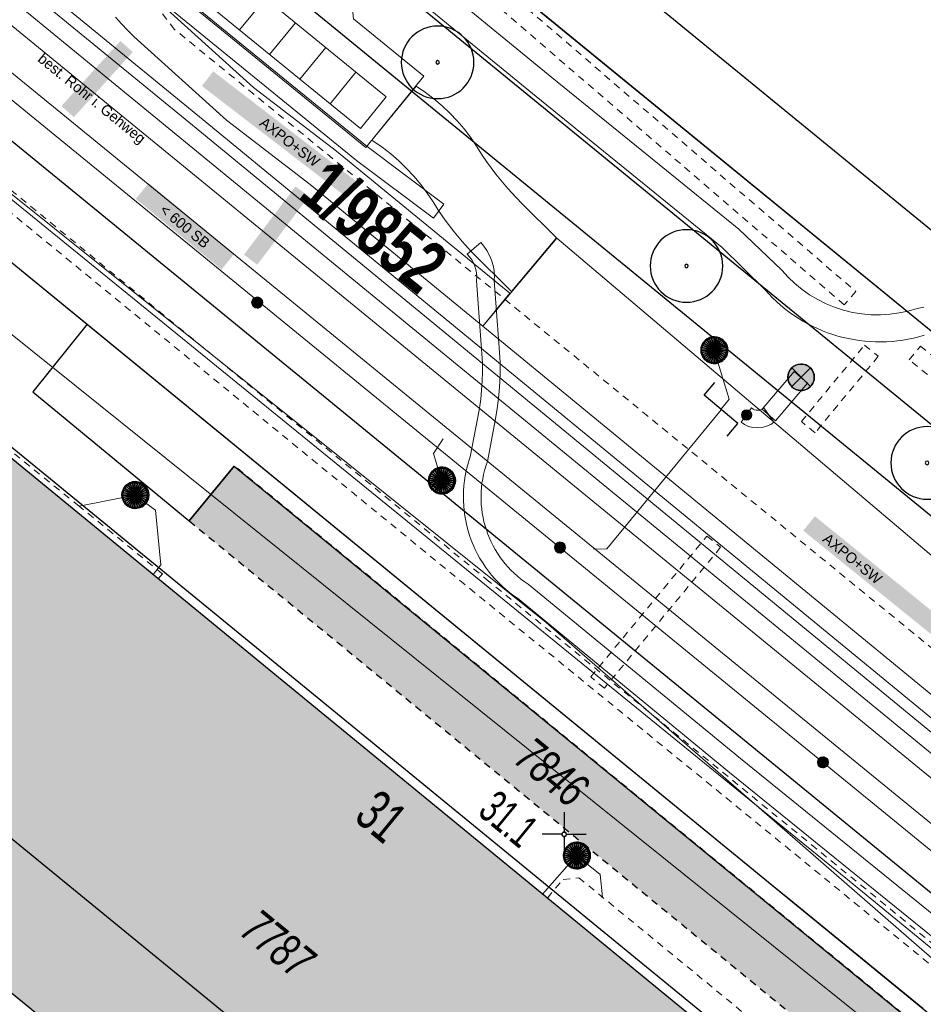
# Model space of a CAD drawing. Header units: metres. Extents: x 2695560 to 2696939, y 1260491 to 1262050.
# Tile 431 of 656: x 2696011 to 2696036, y 1260945 to 1260973. Entities that reach past the tile are written whole.
import ezdxf

# ---------------------------------------------------------------- set-up
doc = ezdxf.new("R2010")
doc.units = ezdxf.units.M
doc.linetypes.add('AUSGEZOGEN', pattern=[0])
doc.linetypes.add('VERDECKT2_S2', pattern=[0.36, 0.2, -0.16])
for name, color, linetype in [('XR$1$AV_Flächen (EO)', 7, 'AUSGEZOGEN'), ('XR$1$AV_Gebäudeflächen (BB)', 7, 'AUSGEZOGEN'), ('XR$1$AV_Gebäudeflächen (EO)', 7, 'AUSGEZOGEN'), ('XR$1$AV_Grundstück-Nr.', 7, 'AUSGEZOGEN'), ('XR$1$AV_Haus-Nr.', 7, 'AUSGEZOGEN'), ('XR$1$AV_Koordinatennetzpunkte', 7, 'AUSGEZOGEN'), ('XR$1$AV_Linien (BB)', 7, 'AUSGEZOGEN'), ('XR$1$AV_Linien (EO)', 7, 'AUSGEZOGEN'), ('XR$1$AV_Versicherung-Nr.', 7, 'AUSGEZOGEN'), ('XR$1$AW_LK_Schachtdeckel', 24, 'AUSGEZOGEN'), ('XR$1$AW_LK_Zwischenpunkt', 24, 'AUSGEZOGEN'), ('XR$1$EW_LK_Knoten', 1, 'AUSGEZOGEN'), ('XR$1$GR_Baum', 94, 'AUSGEZOGEN'), ('XR$1$Liegenschaftsgrenzen', 7, 'AUSGEZOGEN'), ('XR$1$PFAW', 255, 'AUSGEZOGEN'), ('XR$1$PFEW', 255, 'AUSGEZOGEN'), ('XR$1$RAEW', 8, 'AUSGEZOGEN'), ('XR$1$RP_Abstandslinie', 7, 'AUSGEZOGEN')]:
    doc.layers.add(name, color=color, linetype=linetype)
for name, color, linetype, lineweight in [('XR$2$ABW-Linie-R-genau', 4, 'AUSGEZOGEN', 18), ('XR$2$ABW-Linie-R-ungenau', 4, 'VERDECKT2_S2', 18), ('XR$2$ABW-LinieFlaeche-R-genau', 4, 'AUSGEZOGEN', 18), ('XR$2$ABW-Punkt', 6, 'AUSGEZOGEN', 18), ('XR$2$ELE-Flaeche-oberirdisch', 1, 'AUSGEZOGEN', 18), ('XR$2$ELE-Linie-ungenau', 1, 'VERDECKT2_S2', 18), ('XR$2$ELE-LinieAnker_Strebe', 1, 'AUSGEZOGEN', 18), ('XR$2$ELE-LinieFlaeche-genau', 1, 'AUSGEZOGEN', 18), ('XR$2$ELE-LinieFlaeche-ungenau', 1, 'VERDECKT2_S2', 18), ('XR$2$GAS-Linie-genau', 12, 'AUSGEZOGEN', 18), ('XR$2$GAS-LinieFlaeche-genau', 12, 'AUSGEZOGEN', 18), ('XR$2$KOM-Linie-U-genau', 91, 'AUSGEZOGEN', 18), ('XR$2$WAS-Linie-genau', 5, 'AUSGEZOGEN', 18), ('XR$2$WEI-Text', 59, 'AUSGEZOGEN', 18)]:
    doc.layers.add(name, color=color, linetype=linetype, lineweight=lineweight)
doc.styles.add('ARIAL', font='arial.ttf')
doc.styles.add('TXT', font='txt')

# ---------------------------------------------------------------- blocks, each defined once
blk = doc.blocks.new('COMPLEXOBJECT_671')
at = {"layer": 'XR$1$AV_Linien (BB)', "color": 7, "linetype": 'AUSGEZOGEN', "transparency": 33554687}
blk.add_line((5993.254, 10982.829), (6042.085, 10942.853), dxfattribs=at)
blk = doc.blocks.new('COMPLEXOBJECT_1430')
at = {"layer": 'XR$1$Liegenschaftsgrenzen', "color": 7, "linetype": 'AUSGEZOGEN', "transparency": 33554687}
blk.add_line((6053.36, 10949.53), (5997.028, 10995.623), dxfattribs=at)
blk = doc.blocks.new('BAV2041')
at = {"color": 7, "transparency": 33554687}
for p, q in [((0, 0.5), (0, 0.05)), ((-0.05, 0), (-0.5, 0)), ((0.05, 0), (0.5, 0)), ((0, -0.05), (0, -0.5))]:
    blk.add_line(p, q, dxfattribs=at)
blk.add_circle((0, 0), 0.05, dxfattribs=at)
for start, end in [(90, 270), (270, 90)]:
    blk.add_arc((0, 0), 0.05, start, end, dxfattribs=at)
blk = doc.blocks.new('WBGR1')
at = {"color": 94, "transparency": 33554687}
for radius, start, end in [(1, 90, 270), (1, 270, 90), (0.05, 90, 270), (0.05, 270, 90)]:
    blk.add_arc((0, 0), radius, start, end, dxfattribs=at)
blk = doc.blocks.new('BAW2082')
at = {"layer": 'XR$1$PFAW', "transparency": 33554687}
blk.add_hatch(color=7, dxfattribs=at).paths.add_polyline_path([(0.509, -0.003), (0.499, 0.098), (0.469, 0.194), (0.42, 0.283), (0.354, 0.359), (0.274, 0.421), (0.183, 0.466), (0.085, 0.491), (-0.016, 0.496), (-0.116, 0.481), (-0.211, 0.446), (-0.297, 0.392), (-0.37, 0.323), (-0.428, 0.24), (-0.468, 0.147), (-0.488, 0.047), (-0.488, -0.054), (-0.468, -0.153), (-0.428, -0.246), (-0.37, -0.329), (-0.297, -0.398), (-0.211, -0.452), (-0.116, -0.487), (-0.016, -0.502), (0.085, -0.497), (0.183, -0.472), (0.274, -0.427), (0.354, -0.366), (0.42, -0.289), (0.469, -0.2), (0.499, -0.104)])
at = {"transparency": 33554687}
for start, end in [(91.19481, 268.80519), (268.80519, 91.19481)]:
    blk.add_arc((0.01, 0), 0.5, start, end, dxfattribs=at)
at = {"layer": 'XR$1$PFAW', "transparency": 33554687}
blk.add_circle((0.009, -0.003), 0.5, dxfattribs=at)
blk = doc.blocks.new('BAW2093')
at = {"transparency": 33554687}
blk.add_lwpolyline([(-0.375, -0.5), (0, -0.5), (0, 0.5), (0.375, 0.5)], dxfattribs=at)
blk = doc.blocks.new('BAW2088')
at = {"layer": 'XR$1$PFAW', "transparency": 33554687}
blk.add_hatch(color=253, dxfattribs=at).paths.add_polyline_path([(0.51, 0), (0.5, 0.101), (0.47, 0.197), (0.421, 0.286), (0.355, 0.362), (0.275, 0.424), (0.184, 0.469), (0.086, 0.494), (-0.015, 0.499), (-0.115, 0.484), (-0.21, 0.449), (-0.296, 0.395), (-0.369, 0.326), (-0.427, 0.243), (-0.467, 0.15), (-0.487, 0.051), (-0.487, -0.051), (-0.467, -0.15), (-0.427, -0.243), (-0.369, -0.326), (-0.296, -0.395), (-0.21, -0.449), (-0.115, -0.484), (-0.015, -0.499), (0.086, -0.494), (0.184, -0.469), (0.275, -0.424), (0.355, -0.362), (0.421, -0.286), (0.47, -0.197), (0.5, -0.101)])
at = {"transparency": 33554687}
for start, end in [(91.1948, 268.8052), (268.8052, 91.1948)]:
    blk.add_arc((0.01, 0), 0.5, start, end, dxfattribs=at)
at = {"layer": 'XR$1$PFAW', "transparency": 33554687}
blk.add_circle((0.01, 0), 0.5, dxfattribs=at)
blk = doc.blocks.new('BEWLP2549_S')
at = {"layer": 'XR$1$PFEW', "transparency": 33554687}
blk.add_hatch(color=7, dxfattribs=at).paths.add_polyline_path([(0.5, 0), (0.49, 0.101), (0.459, 0.197), (0.41, 0.286), (0.344, 0.362), (0.264, 0.424), (0.174, 0.469), (0.076, 0.494), (-0.025, 0.499), (-0.125, 0.484), (-0.22, 0.449), (-0.306, 0.395), (-0.379, 0.326), (-0.437, 0.243), (-0.477, 0.15), (-0.497, 0.051), (-0.497, -0.051), (-0.477, -0.15), (-0.437, -0.243), (-0.379, -0.326), (-0.306, -0.395), (-0.22, -0.449), (-0.125, -0.484), (-0.025, -0.499), (0.076, -0.494), (0.174, -0.469), (0.264, -0.424), (0.344, -0.362), (0.41, -0.286), (0.459, -0.197), (0.49, -0.101)])
at = {"color": 1, "transparency": 33554687}
for p, q in [((0.354, -0.354), (-0.354, 0.354)), ((-0.354, -0.354), (0.354, 0.354))]:
    blk.add_line(p, q, dxfattribs=at)
for start, end in [(91.3809, 268.6191), (268.6191, 91.3809)]:
    blk.add_arc((0, 0), 0.5, start, end, dxfattribs=at)
at = {"layer": 'XR$1$PFEW', "transparency": 33554687}
blk.add_circle((0, 0), 0.5, dxfattribs=at)
blk = doc.blocks.new('BEW957')
at = {"layer": 'XR$1$RAEW', "transparency": 33554687}
blk.add_hatch(color=1, dxfattribs=at).paths.add_polyline_path([(-0.5, 0), (-0.5, -0.05), (-0.49, -0.1), (-0.48, -0.15), (-0.46, -0.2), (-0.44, -0.24), (-0.41, -0.29), (-0.38, -0.33), (-0.34, -0.36), (-0.31, -0.4), (-0.26, -0.42), (-0.22, -0.45), (-0.17, -0.47), (-0.13, -0.48), (-0.08, -0.49), (-0.03, -0.5), (0.03, -0.5), (0.08, -0.49), (0.13, -0.48), (0.17, -0.47), (0.22, -0.45), (0.26, -0.42), (0.31, -0.4), (0.34, -0.36), (0.38, -0.33), (0.41, -0.29), (0.44, -0.24), (0.46, -0.2), (0.48, -0.15), (0.49, -0.1), (0.5, -0.05), (0.5, 0), (0.5, 0.05), (0.49, 0.1), (0.48, 0.15), (0.46, 0.2), (0.44, 0.24), (0.41, 0.29), (0.38, 0.33), (0.34, 0.36), (0.31, 0.4), (0.26, 0.42), (0.22, 0.45), (0.17, 0.47), (0.13, 0.48), (0.08, 0.49), (0.03, 0.5), (-0.03, 0.5), (-0.08, 0.49), (-0.13, 0.48), (-0.17, 0.47), (-0.22, 0.45), (-0.26, 0.42), (-0.31, 0.4), (-0.34, 0.36), (-0.38, 0.33), (-0.41, 0.29), (-0.44, 0.24), (-0.46, 0.2), (-0.48, 0.15), (-0.49, 0.1), (-0.5, 0.05)])
at = {"color": 1, "transparency": 33554687}
for start, end in [(90, 180), (180, 270), (0, 90), (270, 0)]:
    blk.add_arc((0, 0), 0.5, start, end, dxfattribs=at)
at = {"layer": 'XR$1$RAEW', "color": 1, "transparency": 33554687}
blk.add_circle((0, 0), 0.5, dxfattribs=at)
blk = doc.blocks.new('ABW-SCHLAMMSAMMLER_RUND')
at = {"layer": 'XR$2$ABW-Punkt', "linetype": 'AUSGEZOGEN', "lineweight": 13, "transparency": 33554687}
for p, q in [((-70, 75, 2500), (70, 75, 2500)), ((-70, -75, 2500), (70, -75, 2500))]:
    blk.add_line(p, q, dxfattribs=at)
blk.add_polyline3d([(90, 0, 2500), (0, 0, 2500), (-90, 0, 2500)], dxfattribs=at)
at = {"layer": 'XR$2$ABW-Punkt', "linetype": 'AUSGEZOGEN', "lineweight": 25, "transparency": 33554687}
for points in [[(-147, 29, 2500), (0, 0, 2500), (-150, 0, 2500)], [(-147, 29), (0, 0), (-150, 0)], [(-147, 29, 2500), (-147, 29), (-150, 0), (-150, 0, 2500)], [(-150, 0, 2500), (0, 0, 2500), (-147, -29, 2500)], [(-150, 0), (0, 0), (-147, -29)], [(-139, 57, 2500), (0, 0, 2500), (-147, 29, 2500)], [(-139, 57), (0, 0), (-147, 29)], [(-139, 57, 2500), (-139, 57), (-147, 29), (-147, 29, 2500)], [(-147, -29, 2500), (0, 0, 2500), (-139, -57, 2500)], [(-147, -29), (0, 0), (-139, -57)], [(-125, 83, 2500), (0, 0, 2500), (-139, 57, 2500)], [(-125, 83), (0, 0), (-139, 57)], [(-125, 83, 2500), (-125, 83), (-139, 57), (-139, 57, 2500)], [(-139, -57, 2500), (0, 0, 2500), (-125, -83, 2500)], [(-139, -57), (0, 0), (-125, -83)], [(-106, 106, 2500), (0, 0, 2500), (-125, 83, 2500)], [(-106, 106), (0, 0), (-125, 83)], [(-106, 106, 2500), (-106, 106), (-125, 83), (-125, 83, 2500)], [(-125, -83, 2500), (0, 0, 2500), (-106, -106, 2500)], [(-125, -83), (0, 0), (-106, -106)], [(-83, 125, 2500), (0, 0, 2500), (-106, 106, 2500)], [(-83, 125), (0, 0), (-106, 106)], [(-83, 125, 2500), (-83, 125), (-106, 106), (-106, 106, 2500)], [(-106, -106, 2500), (0, 0, 2500), (-83, -125, 2500)], [(-106, -106), (0, 0), (-83, -125)], [(-57, 139, 2500), (0, 0, 2500), (-83, 125, 2500)], [(-57, 139), (0, 0), (-83, 125)], [(-57, 139, 2500), (-57, 139), (-83, 125), (-83, 125, 2500)], [(-83, -125, 2500), (0, 0, 2500), (-57, -139, 2500)], [(-83, -125), (0, 0), (-57, -139)], [(-29, 147, 2500), (0, 0, 2500), (-57, 139, 2500)], [(-29, 147), (0, 0), (-57, 139)], [(-29, 147, 2500), (-29, 147), (-57, 139), (-57, 139, 2500)], [(-57, -139, 2500), (0, 0, 2500), (-29, -147, 2500)], [(-57, -139), (0, 0), (-29, -147)], [(0, 150, 2500), (0, 0, 2500), (-29, 147, 2500)], [(0, 150), (0, 0), (-29, 147)], [(0, 150, 2500), (0, 150), (-29, 147), (-29, 147, 2500)], [(-29, -147, 2500), (0, 0, 2500), (0, -150, 2500)], [(-29, -147), (0, 0), (0, -150)], [(29, 147, 2500), (0, 0, 2500), (0, 150, 2500)], [(29, 147), (0, 0), (0, 150)], [(29, 147, 2500), (29, 147), (0, 150), (0, 150, 2500)], [(57, 139, 2500), (0, 0, 2500), (29, 147, 2500)], [(57, 139), (0, 0), (29, 147)], [(83, 125, 2500), (0, 0, 2500), (57, 139, 2500)], [(83, 125), (0, 0), (57, 139)], [(106, 106, 2500), (0, 0, 2500), (83, 125, 2500)], [(106, 106), (0, 0), (83, 125)], [(125, 83, 2500), (0, 0, 2500), (106, 106, 2500)], [(125, 83), (0, 0), (106, 106)], [(139, 57, 2500), (0, 0, 2500), (125, 83, 2500)], [(139, 57), (0, 0), (125, 83)], [(147, 29, 2500), (0, 0, 2500), (139, 57, 2500)], [(147, 29), (0, 0), (139, 57)], [(150, 0, 2500), (0, 0, 2500), (147, 29, 2500)], [(150, 0), (0, 0), (147, 29)], [(0, -150, 2500), (0, 0, 2500), (29, -147, 2500)], [(29, -147, 2500), (0, 0, 2500), (57, -139, 2500)], [(57, -139, 2500), (0, 0, 2500), (83, -125, 2500)], [(83, -125, 2500), (0, 0, 2500), (106, -106, 2500)], [(106, -106, 2500), (0, 0, 2500), (125, -83, 2500)], [(125, -83, 2500), (0, 0, 2500), (139, -57, 2500)], [(139, -57, 2500), (0, 0, 2500), (147, -29, 2500)], [(147, -29, 2500), (0, 0, 2500), (150, 0, 2500)], [(0, -150), (0, 0), (29, -147)], [(29, -147), (0, 0), (57, -139)], [(57, -139), (0, 0), (83, -125)], [(83, -125), (0, 0), (106, -106)], [(106, -106), (0, 0), (125, -83)], [(125, -83), (0, 0), (139, -57)], [(139, -57), (0, 0), (147, -29)], [(147, -29), (0, 0), (150, 0)], [(57, 139, 2500), (57, 139), (29, 147), (29, 147, 2500)], [(83, 125, 2500), (83, 125), (57, 139), (57, 139, 2500)], [(106, 106, 2500), (106, 106), (83, 125), (83, 125, 2500)], [(125, 83, 2500), (125, 83), (106, 106), (106, 106, 2500)], [(139, 57, 2500), (139, 57), (125, 83), (125, 83, 2500)], [(147, 29, 2500), (147, 29), (139, 57), (139, 57, 2500)], [(150, 0, 2500), (150, 0), (147, 29), (147, 29, 2500)], [(-150, 0, 2500), (-150, 0), (-147, -29), (-147, -29, 2500)], [(-147, -29, 2500), (-147, -29), (-139, -57), (-139, -57, 2500)], [(-139, -57, 2500), (-139, -57), (-125, -83), (-125, -83, 2500)], [(-125, -83, 2500), (-125, -83), (-106, -106), (-106, -106, 2500)], [(-106, -106, 2500), (-106, -106), (-83, -125), (-83, -125, 2500)], [(-83, -125, 2500), (-83, -125), (-57, -139), (-57, -139, 2500)], [(-57, -139, 2500), (-57, -139), (-29, -147), (-29, -147, 2500)], [(-29, -147, 2500), (-29, -147), (0, -150), (0, -150, 2500)], [(0, -150, 2500), (0, -150), (29, -147), (29, -147, 2500)], [(29, -147, 2500), (29, -147), (57, -139), (57, -139, 2500)], [(57, -139, 2500), (57, -139), (83, -125), (83, -125, 2500)], [(83, -125, 2500), (83, -125), (106, -106), (106, -106, 2500)], [(106, -106, 2500), (106, -106), (125, -83), (125, -83, 2500)], [(125, -83, 2500), (125, -83), (139, -57), (139, -57, 2500)], [(139, -57, 2500), (139, -57), (147, -29), (147, -29, 2500)], [(147, -29, 2500), (147, -29), (150, 0), (150, 0, 2500)]]:
    blk.add_3dface(points, dxfattribs=at)
blk = doc.blocks.new('ABW-DECKEL')
at = {"layer": 'XR$2$ABW-Punkt', "linetype": 'AUSGEZOGEN', "lineweight": 25, "transparency": 33554687}
for points in [[(-194, 291, 2500), (0, 0, 2500), (-247, 247, 2500)], [(-194, 291), (0, 0), (-247, 247)], [(-194, 291, 2500), (-194, 291), (-247, 247), (-247, 247, 2500)], [(-134, 323, 2500), (0, 0, 2500), (-194, 291, 2500)], [(-134, 323), (0, 0), (-194, 291)], [(-134, 323, 2500), (-134, 323), (-194, 291), (-194, 291, 2500)], [(-68, 343, 2500), (0, 0, 2500), (-134, 323, 2500)], [(-68, 343), (0, 0), (-134, 323)], [(-68, 343, 2500), (-68, 343), (-134, 323), (-134, 323, 2500)], [(0, 350, 2500), (0, 0, 2500), (-68, 343, 2500)], [(0, 350), (0, 0), (-68, 343)], [(0, 350, 2500), (0, 350), (-68, 343), (-68, 343, 2500)], [(68, 343, 2500), (0, 0, 2500), (0, 350, 2500)], [(68, 343), (0, 0), (0, 350)], [(68, 343, 2500), (68, 343), (0, 350), (0, 350, 2500)], [(134, 323, 2500), (0, 0, 2500), (68, 343, 2500)], [(134, 323), (0, 0), (68, 343)], [(194, 291, 2500), (0, 0, 2500), (134, 323, 2500)], [(194, 291), (0, 0), (134, 323)], [(247, 247, 2500), (0, 0, 2500), (194, 291, 2500)], [(247, 247), (0, 0), (194, 291)], [(134, 323, 2500), (134, 323), (68, 343), (68, 343, 2500)], [(194, 291, 2500), (194, 291), (134, 323), (134, 323, 2500)], [(247, 247, 2500), (247, 247), (194, 291), (194, 291, 2500)], [(-343, 68, 2500), (0, 0, 2500), (-350, 0, 2500)], [(-343, 68), (0, 0), (-350, 0)], [(-343, 68, 2500), (-343, 68), (-350, 0), (-350, 0, 2500)], [(-350, 0, 2500), (0, 0, 2500), (-343, -68, 2500)], [(-350, 0), (0, 0), (-343, -68)], [(-323, 134, 2500), (0, 0, 2500), (-343, 68, 2500)], [(-323, 134), (0, 0), (-343, 68)], [(-323, 134, 2500), (-323, 134), (-343, 68), (-343, 68, 2500)], [(-343, -68, 2500), (0, 0, 2500), (-323, -134, 2500)], [(-343, -68), (0, 0), (-323, -134)], [(-291, 194, 2500), (0, 0, 2500), (-323, 134, 2500)], [(-291, 194), (0, 0), (-323, 134)], [(-291, 194, 2500), (-291, 194), (-323, 134), (-323, 134, 2500)], [(-323, -134, 2500), (0, 0, 2500), (-291, -194, 2500)], [(-323, -134), (0, 0), (-291, -194)], [(-247, 247, 2500), (0, 0, 2500), (-291, 194, 2500)], [(-247, 247), (0, 0), (-291, 194)], [(-247, 247, 2500), (-247, 247), (-291, 194), (-291, 194, 2500)], [(-291, -194, 2500), (0, 0, 2500), (-247, -247, 2500)], [(-291, -194), (0, 0), (-247, -247)], [(-247, -247, 2500), (0, 0, 2500), (-194, -291, 2500)], [(-247, -247), (0, 0), (-194, -291)], [(-194, -291, 2500), (0, 0, 2500), (-134, -323, 2500)], [(-194, -291), (0, 0), (-134, -323)], [(-134, -323, 2500), (0, 0, 2500), (-68, -343, 2500)], [(-134, -323), (0, 0), (-68, -343)], [(-68, -343, 2500), (0, 0, 2500), (0, -350, 2500)], [(-68, -343), (0, 0), (0, -350)], [(291, 194, 2500), (0, 0, 2500), (247, 247, 2500)], [(291, 194), (0, 0), (247, 247)], [(323, 134, 2500), (0, 0, 2500), (291, 194, 2500)], [(323, 134), (0, 0), (291, 194)], [(343, 68, 2500), (0, 0, 2500), (323, 134, 2500)], [(343, 68), (0, 0), (323, 134)], [(350, 0, 2500), (0, 0, 2500), (343, 68, 2500)], [(350, 0), (0, 0), (343, 68)], [(0, -350, 2500), (0, 0, 2500), (68, -343, 2500)], [(68, -343, 2500), (0, 0, 2500), (134, -323, 2500)], [(134, -323, 2500), (0, 0, 2500), (194, -291, 2500)], [(194, -291, 2500), (0, 0, 2500), (247, -247, 2500)], [(247, -247, 2500), (0, 0, 2500), (291, -194, 2500)], [(291, -194, 2500), (0, 0, 2500), (323, -134, 2500)], [(323, -134, 2500), (0, 0, 2500), (343, -68, 2500)], [(343, -68, 2500), (0, 0, 2500), (350, 0, 2500)], [(0, -350), (0, 0), (68, -343)], [(68, -343), (0, 0), (134, -323)], [(134, -323), (0, 0), (194, -291)], [(194, -291), (0, 0), (247, -247)], [(247, -247), (0, 0), (291, -194)], [(291, -194), (0, 0), (323, -134)], [(323, -134), (0, 0), (343, -68)], [(343, -68), (0, 0), (350, 0)], [(291, 194, 2500), (291, 194), (247, 247), (247, 247, 2500)], [(323, 134, 2500), (323, 134), (291, 194), (291, 194, 2500)], [(343, 68, 2500), (343, 68), (323, 134), (323, 134, 2500)], [(350, 0, 2500), (350, 0), (343, 68), (343, 68, 2500)], [(-350, 0, 2500), (-350, 0), (-343, -68), (-343, -68, 2500)], [(-343, -68, 2500), (-343, -68), (-323, -134), (-323, -134, 2500)], [(-323, -134, 2500), (-323, -134), (-291, -194), (-291, -194, 2500)], [(-291, -194, 2500), (-291, -194), (-247, -247), (-247, -247, 2500)], [(-247, -247, 2500), (-247, -247), (-194, -291), (-194, -291, 2500)], [(194, -291, 2500), (194, -291), (247, -247), (247, -247, 2500)], [(247, -247, 2500), (247, -247), (291, -194), (291, -194, 2500)], [(291, -194, 2500), (291, -194), (323, -134), (323, -134, 2500)], [(323, -134, 2500), (323, -134), (343, -68), (343, -68, 2500)], [(343, -68, 2500), (343, -68), (350, 0), (350, 0, 2500)], [(-194, -291, 2500), (-194, -291), (-134, -323), (-134, -323, 2500)], [(-134, -323, 2500), (-134, -323), (-68, -343), (-68, -343, 2500)], [(-68, -343, 2500), (-68, -343), (0, -350), (0, -350, 2500)], [(0, -350, 2500), (0, -350), (68, -343), (68, -343, 2500)], [(68, -343, 2500), (68, -343), (134, -323), (134, -323, 2500)], [(134, -323, 2500), (134, -323), (194, -291), (194, -291, 2500)]]:
    blk.add_3dface(points, dxfattribs=at)

msp = doc.modelspace()

# ---------------------------------------------------------------- hatches: boundary and pattern name
at = {"transparency": 33554687}
for points in [[(2696011.747, 1260970.43), (2696012.097, 1260970.113), (2696013.763, 1260971.957), (2696013.413, 1260972.273)], [(2696016.04, 1260971.413), (2696015.72, 1260970.997), (2696019.812, 1260967.849), (2696020.132, 1260968.265)], [(2696014.216, 1260968.247), (2696013.849, 1260967.803), (2696016.274, 1260965.803), (2696016.641, 1260966.247)], [(2696016.91, 1260966.221), (2696017.287, 1260965.936), (2696018.747, 1260967.87), (2696018.371, 1260968.154)], [(2696033.066, 1260958.815), (2696032.735, 1260958.408), (2696036.746, 1260955.157), (2696037.077, 1260955.564)]]:
    msp.add_hatch(color=7, dxfattribs=at).paths.add_polyline_path(points)
at = {"layer": 'XR$1$AV_Gebäudeflächen (BB)', "true_color": 0xd2d2d2, "transparency": 33554687}
msp.add_hatch(color=254, dxfattribs=at).paths.add_polyline_path([(2695986.224, 1260921.906), (2696007.393, 1260947.716), (2696017.033, 1260939.823), (2696005.194, 1260925.364), (2696011.403, 1260920.272), (2696014.127, 1260918.05), (2696016.533, 1260920.988), (2696033.27, 1260941.396), (2696033.385, 1260941.536), (2696033.23, 1260941.663), (2696009.733, 1260960.953), (2696004.966, 1260955.148), (2696001.096, 1260958.326), (2695991.31, 1260946.396), (2695995.09, 1260943.299), (2695990.603, 1260937.821), (2695986.83, 1260940.912), (2695979.377, 1260931.834), (2695982.245, 1260929.503), (2695980.135, 1260926.906), (2695980.467, 1260926.633)])
at = {"layer": 'XR$1$AV_Gebäudeflächen (EO)', "true_color": 0xebebeb, "transparency": 33554687}
msp.add_hatch(color=7, dxfattribs=at).paths.add_polyline_path([(2696016.637, 1260960.237), (2696015.363, 1260958.682), (2696034.546, 1260942.965), (2696035.809, 1260944.512)])

# ---------------------------------------------------------------- linework, layer by layer
at = {"layer": 'XR$1$AV_Flächen (EO)', "color": 7, "linetype": 'AUSGEZOGEN', "transparency": 33554687}
msp.add_line((2696016.637, 1260960.237), (2696015.363, 1260958.682), dxfattribs=at)
at = {"layer": 'XR$1$AV_Flächen (EO)', "color": 7, "linetype": 'VERDECKT2_S2', "transparency": 33554687}
for p, q in [((2696035.809, 1260944.512), (2696016.637, 1260960.237)), ((2696015.363, 1260958.682), (2696034.546, 1260942.965))]:
    msp.add_line(p, q, dxfattribs=at)
at = {"layer": 'XR$1$AV_Linien (BB)', "color": 7, "linetype": 'AUSGEZOGEN', "transparency": 33554687}
for p, q in [((2696050.612, 1260947.138), (2696001.187, 1260987.605)), ((2696003.363, 1260971.709), (2696012.471, 1260964.251)), ((2696039.876, 1260961.167), (2696033.767, 1260966.165))]:
    msp.add_line(p, q, dxfattribs=at)
for points in [[(2696039.876, 1260961.167), (2696039.905, 1260961.204), (2696041.262, 1260962.899), (2696040.97, 1260963.138), (2696001.993, 1260995.026), (2696001.793, 1260994.793), (2696000.606, 1260993.412), (2696000.549, 1260993.346)], [(2696033.767, 1260966.165), (2696005.42, 1260989.36), (2696000.549, 1260993.346)], [(2696052.463, 1260948.234), (2696047.492, 1260952.307), (2696002.445, 1260989.132), (2696001.187, 1260987.605)], [(2696012.471, 1260964.251), (2696010.934, 1260962.342), (2696015.363, 1260958.682), (2696016.637, 1260960.237), (2696035.809, 1260944.512)], [(2696012.471, 1260964.251), (2696031.905, 1260948.335), (2696032.349, 1260947.972), (2696036.115, 1260944.887)], [(2696001.096, 1260958.326), (2696004.966, 1260955.148), (2696009.733, 1260960.953), (2696033.23, 1260941.663)], [(2696033.27, 1260941.396), (2696016.533, 1260920.988), (2696014.127, 1260918.05), (2696011.403, 1260920.272), (2696005.194, 1260925.364), (2696017.033, 1260939.823), (2696007.393, 1260947.716), (2695986.224, 1260921.906)]]:
    msp.add_lwpolyline(points, dxfattribs=at)
at = {"layer": 'XR$1$AV_Linien (EO)', "color": 7, "linetype": 'AUSGEZOGEN', "transparency": 33554687}
msp.add_lwpolyline([(2696007.393, 1260947.716), (2696007.818, 1260948.234), (2696004.275, 1260951.135), (2696005.998, 1260953.239), (2696021.756, 1260940.337), (2696020.033, 1260938.233), (2696017.457, 1260940.342), (2696017.033, 1260939.823)], dxfattribs=at)
at = {"layer": 'XR$1$Liegenschaftsgrenzen', "color": 7, "linetype": 'AUSGEZOGEN', "transparency": 33554687}
msp.add_line((2696002.85, 1260972.13), (2696037.667, 1260943.617), dxfattribs=at)
at = {"layer": 'XR$1$RP_Abstandslinie', "color": 7, "linetype": 'AUSGEZOGEN', "transparency": 33554687}
msp.add_lwpolyline([(2696040.37, 1260936.16), (2695987.59, 1260979.4), (2695957.81, 1260944.66), (2696008.61, 1260903.06), (2696036.46, 1260880.27), (2696064.38, 1260857.41), (2696092.6, 1260893.39), (2696060.4, 1260919.76), (2696040.37, 1260936.16)], close=True, dxfattribs=at)
at = {"layer": 'XR$2$ABW-Linie-R-genau', "linetype": 'AUSGEZOGEN', "transparency": 33554687}
for p, q in [((2696013.826, 1260959.416), (2696012.249, 1260959.102)), ((2696025.359, 1260948.12), (2696026.319, 1260949.209))]:
    msp.add_line(p, q, dxfattribs=at)
for points in [[(2696030.211, 1260963.522), (2696030.635, 1260962.131), (2696030.402, 1260961.839)], [(2696030.412, 1260961.831), (2696027.176, 1260957.891), (2696026.799, 1260957.882)], [(2696022.503, 1260959.83), (2696022.275, 1260960.591), (2696022.548, 1260961.01)], [(2696014.339, 1260957.167), (2696014.563, 1260957.437), (2696014.411, 1260958.987), (2696013.826, 1260959.416)], [(2696026.319, 1260949.209), (2696026.991, 1260948.676), (2696027.057, 1260948.029)]]:
    msp.add_lwpolyline(points, dxfattribs=at)
at = {"layer": 'XR$2$ABW-Linie-R-ungenau', "linetype": 'VERDECKT2_S2', "transparency": 33554687}
for points in [[(2696014.488, 1260957.045), (2696014.605, 1260957.183), (2696012.249, 1260959.102), (2696005.924, 1260964.217), (2696004.065, 1260965.379)], [(2696025.497, 1260948.007), (2696025.939, 1260948.53), (2696026.386, 1260948.58), (2696033.657, 1260942.612), (2696035.734, 1260942.192)]]:
    msp.add_lwpolyline(points, dxfattribs=at)
at = {"layer": 'XR$2$ABW-LinieFlaeche-R-genau', "linetype": 'AUSGEZOGEN', "transparency": 33554687}
msp.add_lwpolyline([(2696050.18, 1260938.043), (2695991.591, 1260985.919), (2695991.971, 1260986.383), (2696050.56, 1260938.507), (2696050.18, 1260938.043)], close=True, dxfattribs=at)
at = {"layer": 'XR$2$ELE-Flaeche-oberirdisch', "transparency": 33554687}
for points in [[(2696036.145, 1260964.732), (2696035.956, 1260964.701), (2696035.703, 1260964.626), (2696035.445, 1260964.57), (2696035.183, 1260964.533), (2696034.92, 1260964.517), (2696034.656, 1260964.52), (2696034.392, 1260964.543), (2696034.132, 1260964.586), (2696033.875, 1260964.649), (2696033.624, 1260964.731), (2696033.38, 1260964.831), (2696033.144, 1260964.949), (2696032.917, 1260965.085), (2696032.702, 1260965.238), (2696032.498, 1260965.406), (2696032.308, 1260965.589), (2696032.132, 1260965.786), (2696030.909, 1260966.945), (2696025.621, 1260971.24), (2696017.033, 1260978.283)], [(2696016.589, 1260977.741), (2696025.179, 1260970.698), (2696030.445, 1260966.421), (2696031.657, 1260965.223), (2696031.761, 1260965.109), (2696031.869, 1260964.998), (2696031.981, 1260964.891), (2696032.096, 1260964.789), (2696032.215, 1260964.69), (2696032.338, 1260964.596), (2696032.464, 1260964.507), (2696032.593, 1260964.422), (2696032.725, 1260964.341), (2696032.86, 1260964.266), (2696032.997, 1260964.195), (2696033.137, 1260964.13), (2696033.279, 1260964.069), (2696033.423, 1260964.013), (2696033.569, 1260963.963), (2696033.717, 1260963.918), (2696033.867, 1260963.878), (2696034.017, 1260963.844), (2696034.169, 1260963.815), (2696034.322, 1260963.791), (2696034.475, 1260963.773), (2696034.629, 1260963.761), (2696034.784, 1260963.754), (2696034.938, 1260963.752), (2696035.093, 1260963.757), (2696035.247, 1260963.766), (2696035.401, 1260963.781), (2696035.554, 1260963.802), (2696035.706, 1260963.828), (2696035.857, 1260963.86), (2696036.007, 1260963.897), (2696036.156, 1260963.939)], [(2696013.28, 1260972.95), (2696013.449, 1260972.758), (2696013.623, 1260972.571), (2696013.804, 1260972.39), (2696016.414, 1260970.032), (2696018.784, 1260968.209), (2696023.669, 1260964.2), (2696024.43, 1260965.128), (2696024.43, 1260965.128), (2696019.53, 1260969.149), (2696017.184, 1260970.954), (2696014.736, 1260973.166)]]:
    msp.add_lwpolyline(points, dxfattribs=at)
for points in [[(2696012.804, 1260975.423), (2696020.358, 1260969.259), (2696022.002, 1260971.274), (2696020.01, 1260972.899), (2696019.91, 1260973.884), (2696017.424, 1260975.912), (2696016.439, 1260975.812), (2696014.447, 1260977.438), (2696012.804, 1260975.423)], [(2696024.484, 1260965.18), (2696025.757, 1260966.697), (2696024.771, 1260967.673), (2696024.618, 1260967.832), (2696024.468, 1260967.994), (2696024.322, 1260968.16), (2696024.18, 1260968.329), (2696024.042, 1260968.501), (2696023.908, 1260968.677), (2696023.778, 1260968.855), (2696023.652, 1260969.037), (2696023.495, 1260969.295), (2696023.324, 1260969.544), (2696023.14, 1260969.783), (2696022.943, 1260970.013), (2696022.735, 1260970.231), (2696022.515, 1260970.438), (2696022.285, 1260970.633), (2696022.044, 1260970.816), (2696021.781, 1260970.992), (2696020.531, 1260969.463), (2696020.824, 1260969.261), (2696021.063, 1260969.074), (2696021.292, 1260968.875), (2696021.51, 1260968.664), (2696021.717, 1260968.442), (2696021.912, 1260968.209), (2696022.094, 1260967.967), (2696022.264, 1260967.715), (2696022.42, 1260967.455), (2696022.635, 1260967.157), (2696022.86, 1260966.868), (2696023.096, 1260966.587), (2696023.343, 1260966.315), (2696024.484, 1260965.18)], [(2696068.198, 1260931.579), (2696062.143, 1260936.545), (2696038.953, 1260955.519), (2696025.766, 1260966.69), (2696023.669, 1260964.2), (2696037.033, 1260953.213), (2696060.242, 1260934.224), (2696068.198, 1260927.699), (2696068.198, 1260931.579)]]:
    msp.add_lwpolyline(points, close=True, dxfattribs=at)
at = {"layer": 'XR$2$ELE-Linie-ungenau', "linetype": 'VERDECKT2_S2', "transparency": 33554687}
msp.add_lwpolyline([(2696068.198, 1260929), (2696057.887, 1260937.488), (2696014.949, 1260972.598), (2696013.579, 1260974.358), (2696012.829, 1260976.598), (2696013.169, 1260979.388), (2696014.129, 1260981.268), (2696015.709, 1260983.298), (2696018.295, 1260987.799)], dxfattribs=at)
at = {"layer": 'XR$2$ELE-LinieAnker_Strebe', "transparency": 33554687}
for p, q in [((2696017.516, 1260973.487), (2696016.783, 1260972.589)), ((2696018.37, 1260972.788), (2696017.638, 1260971.891)), ((2696019.225, 1260972.09), (2696018.494, 1260971.193)), ((2696020.08, 1260971.392), (2696019.349, 1260970.496))]:
    msp.add_line(p, q, dxfattribs=at)
msp.add_lwpolyline([(2696014.096, 1260976.279), (2696020.935, 1260970.694), (2696020.208, 1260969.795), (2696013.359, 1260975.383), (2696014.096, 1260976.279)], close=True, dxfattribs=at)
at = {"layer": 'XR$2$ELE-LinieFlaeche-genau', "linetype": 'AUSGEZOGEN', "transparency": 33554687}
for points in [[(2696022.27, 1260967.255), (2696020.091, 1260968.89), (2696012.519, 1260975.067), (2696012.835, 1260975.455), (2696020.399, 1260969.284), (2696022.57, 1260967.655), (2696022.27, 1260967.255)], [(2696031.569, 1260961.844), (2696032.479, 1260962.911), (2696032.859, 1260962.587), (2696031.949, 1260961.52), (2696031.569, 1260961.844)], [(2696031.269, 1260961.888), (2696031.322, 1260961.851), (2696031.36, 1260961.833), (2696031.401, 1260961.822), (2696031.444, 1260961.818), (2696031.484, 1260961.821), (2696031.525, 1260961.832), (2696031.564, 1260961.851), (2696031.616, 1260961.887), (2696031.902, 1260961.477), (2696031.814, 1260961.415), (2696031.697, 1260961.362), (2696031.572, 1260961.327), (2696031.44, 1260961.316), (2696031.313, 1260961.328), (2696031.188, 1260961.361), (2696031.07, 1260961.417), (2696030.983, 1260961.478), (2696031.269, 1260961.888)]]:
    msp.add_lwpolyline(points, close=True, dxfattribs=at)
msp.add_lwpolyline([(2696042.542, 1260942.568), (2696030.963, 1260951.953), (2696024.951, 1260956.892), (2696024.837, 1260956.972), (2696024.74, 1260957.044), (2696024.646, 1260957.123), (2696024.554, 1260957.204), (2696024.466, 1260957.29), (2696024.382, 1260957.378), (2696024.302, 1260957.47), (2696024.226, 1260957.566), (2696024.154, 1260957.664), (2696024.085, 1260957.767), (2696024.021, 1260957.87), (2696023.962, 1260957.977), (2696023.907, 1260958.087), (2696023.856, 1260958.198), (2696023.811, 1260958.312), (2696023.769, 1260958.427), (2696023.733, 1260958.543), (2696023.702, 1260958.662), (2696023.675, 1260958.781), (2696023.654, 1260958.902), (2696023.637, 1260959.022), (2696023.626, 1260959.144), (2696023.62, 1260959.267), (2696023.619, 1260959.389), (2696023.623, 1260959.511), (2696023.632, 1260959.634), (2696023.646, 1260959.755), (2696023.665, 1260959.876), (2696023.689, 1260959.996), (2696023.718, 1260960.115), (2696023.752, 1260960.231), (2696023.797, 1260960.369), (2696024.018, 1260961.531), (2696024.067, 1260961.799), (2696024.105, 1260962.071), (2696024.134, 1260962.346), (2696024.152, 1260962.622), (2696024.159, 1260962.897), (2696024.156, 1260963.173), (2696024.142, 1260963.448), (2696024.119, 1260963.716), (2696023.994, 1260965.493), (2696023.998, 1260965.619), (2696023.986, 1260965.77), (2696023.958, 1260965.918), (2696023.916, 1260966.063), (2696023.858, 1260966.202), (2696023.785, 1260966.336), (2696023.699, 1260966.459), (2696023.61, 1260966.563), (2696023.23, 1260966.239), (2696023.303, 1260966.153), (2696023.359, 1260966.072), (2696023.406, 1260965.986), (2696023.444, 1260965.895), (2696023.472, 1260965.802), (2696023.49, 1260965.704), (2696023.498, 1260965.607), (2696023.494, 1260965.483), (2696023.621, 1260963.676), (2696023.644, 1260963.414), (2696023.656, 1260963.157), (2696023.659, 1260962.901), (2696023.652, 1260962.644), (2696023.636, 1260962.388), (2696023.609, 1260962.133), (2696023.573, 1260961.879), (2696023.526, 1260961.623), (2696023.313, 1260960.495), (2696023.274, 1260960.381), (2696023.234, 1260960.243), (2696023.201, 1260960.104), (2696023.173, 1260959.964), (2696023.15, 1260959.823), (2696023.134, 1260959.68), (2696023.123, 1260959.537), (2696023.119, 1260959.395), (2696023.12, 1260959.251), (2696023.128, 1260959.108), (2696023.141, 1260958.966), (2696023.16, 1260958.824), (2696023.185, 1260958.683), (2696023.216, 1260958.544), (2696023.253, 1260958.405), (2696023.295, 1260958.269), (2696023.343, 1260958.134), (2696023.396, 1260958.002), (2696023.455, 1260957.871), (2696023.52, 1260957.743), (2696023.589, 1260957.618), (2696023.665, 1260957.495), (2696023.744, 1260957.378), (2696023.828, 1260957.262), (2696023.918, 1260957.15), (2696024.012, 1260957.042), (2696024.11, 1260956.938), (2696024.214, 1260956.838), (2696024.32, 1260956.743), (2696024.43, 1260956.652), (2696024.545, 1260956.566), (2696024.649, 1260956.494), (2696030.647, 1260951.565), (2696042.226, 1260942.18)], dxfattribs=at)
at = {"layer": 'XR$2$ELE-LinieFlaeche-ungenau', "linetype": 'VERDECKT2_S2', "transparency": 33554687}
for points in [[(2696046.593, 1260937.739), (2696023.446, 1260956.65), (2695993.85, 1260980.896), (2695994.166, 1260981.282), (2696023.762, 1260957.036), (2696046.909, 1260938.127), (2696046.593, 1260937.739)], [(2696033.894, 1260964.804), (2696021.881, 1260975.156), (2696022.207, 1260975.534), (2696034.22, 1260965.182), (2696033.894, 1260964.804)], [(2696032.685, 1260961.497), (2696034.47, 1260963.663), (2696034.856, 1260963.345), (2696033.071, 1260961.179), (2696032.685, 1260961.497)], [(2696053.88, 1260948.281), (2696042.091, 1260958.027), (2696035.736, 1260963.247), (2696036.054, 1260963.633), (2696042.409, 1260958.413), (2696054.198, 1260948.667), (2696053.88, 1260948.281)], [(2696026.722, 1260954.265), (2696030.011, 1260958.254), (2696030.397, 1260957.936), (2696027.108, 1260953.947), (2696026.722, 1260954.265)]]:
    msp.add_lwpolyline(points, close=True, dxfattribs=at)
at = {"layer": 'XR$2$GAS-Linie-genau', "linetype": 'AUSGEZOGEN', "transparency": 33554687}
msp.add_line((2696009.23, 1260974.354), (2696048.799, 1260941.893), dxfattribs=at)
at = {"layer": 'XR$2$GAS-LinieFlaeche-genau', "linetype": 'AUSGEZOGEN', "transparency": 33554687}
msp.add_lwpolyline([(2696068.198, 1260927.101), (2696062.391, 1260931.868), (2696048.8, 1260942.874), (2696015.651, 1260970.128), (2695993.526, 1260988.231), (2695992.085, 1260989.452), (2695991.881, 1260989.212), (2695993.324, 1260987.989), (2696015.451, 1260969.884), (2696048.6, 1260942.63), (2696062.191, 1260931.624), (2696068.198, 1260926.693), (2696068.198, 1260927.101)], close=True, dxfattribs=at)
at = {"layer": 'XR$2$KOM-Linie-U-genau', "linetype": 'AUSGEZOGEN', "transparency": 33554687}
for points in [[(2696039.079, 1260944.355), (2696033.936, 1260948.566), (2696021.941, 1260958.334), (2696010.069, 1260968.003), (2696009.768, 1260968.293), (2696009.301, 1260968.846), (2696008.887, 1260969.493), (2696008.633, 1260970.004), (2696008.451, 1260970.332), (2696008.19, 1260970.758), (2696007.96, 1260971.097), (2696007.738, 1260971.401), (2696007.332, 1260971.901), (2696006.949, 1260972.32), (2696006.018, 1260973.237), (2696005.284, 1260973.959)], [(2696039.014, 1260943.999), (2696032.721, 1260949.483), (2696025.461, 1260955.81), (2696010.17, 1260968.068), (2696007.019, 1260970.594)], [(2695997.498, 1260953.87), (2695994.095, 1260956.618), (2695993.562, 1260957.284), (2695993.495, 1260957.95), (2695993.695, 1260958.483), (2696002.22, 1260968.807), (2696003.019, 1260969.273), (2696003.885, 1260969.14), (2696035.721, 1260943.564), (2696035.435, 1260940.454)]]:
    msp.add_lwpolyline(points, dxfattribs=at)
at = {"layer": 'XR$2$WAS-Linie-genau', "linetype": 'AUSGEZOGEN', "transparency": 33554687}
msp.add_line((2696008.482, 1260974.222), (2696050.401, 1260939.894), dxfattribs=at)

# ---------------------------------------------------------------- block references
at = {"layer": 'XR$1$AV_Koordinatennetzpunkte', "color": 7, "linetype": 'AUSGEZOGEN', "lineweight": -3, "transparency": 33554687, "xscale": 1.25, "yscale": 1.25}
msp.add_blockref('BAV2041', (2696025.97, 1260949.81), dxfattribs=at)
at = {"layer": 'XR$1$AV_Linien (BB)', "color": 7, "linetype": 'AUSGEZOGEN', "lineweight": -3, "transparency": 33554687}
msp.add_blockref('COMPLEXOBJECT_671', (2690000.97, 1249999.81), dxfattribs=at)
at = {"layer": 'XR$1$AW_LK_Schachtdeckel', "color": 24, "linetype": 'AUSGEZOGEN', "lineweight": -3, "transparency": 33554687, "xscale": 0.7578193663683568, "yscale": 0.7578193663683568}
for p, rotation in [((2696030.216, 1260963.523), 324.80224947), ((2696022.508, 1260959.831), 321.407733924)]:
    msp.add_blockref('BAW2088', p, dxfattribs=dict(at, rotation=rotation))
for p in [(2696013.831, 1260959.417), (2696026.324, 1260949.21)]:
    msp.add_blockref('BAW2088', p, dxfattribs=at)
at = {"layer": 'XR$1$AW_LK_Zwischenpunkt', "color": 24, "linetype": 'AUSGEZOGEN', "lineweight": -3, "transparency": 33554687, "xscale": 0.2999999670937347, "yscale": 0.2999999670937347}
for p in [(2696017.284, 1260964.866), (2696025.851, 1260957.929), (2696033.291, 1260951.849)]:
    msp.add_blockref('BAW2082', p, dxfattribs=at)
at = {"layer": 'XR$1$AW_LK_Zwischenpunkt', "color": 24, "linetype": 'AUSGEZOGEN', "lineweight": -3, "transparency": 33554687, "xscale": 1.250000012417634, "yscale": 1.250000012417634, "rotation": 49.874462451}
msp.add_blockref('BAW2093', (2696030.407, 1260961.84), dxfattribs=at)
at = {"layer": 'XR$1$EW_LK_Knoten', "color": 1, "linetype": 'AUSGEZOGEN', "lineweight": -3, "transparency": 33554687}
for name, p, xscale, yscale in [('BEWLP2549_S', (2696032.674, 1260962.75), 0.749999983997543, 0.749999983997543), ('BEW957', (2696031.131, 1260961.684), 0.2749999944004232, 0.2749999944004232)]:
    msp.add_blockref(name, p, dxfattribs=dict(at, xscale=xscale, yscale=yscale))
at = {"layer": 'XR$1$GR_Baum', "color": 94, "linetype": 'AUSGEZOGEN', "lineweight": -3, "transparency": 33554687, "xscale": 1.027451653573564, "yscale": 1.027451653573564}
for p in [(2696022.391, 1260971.666), (2696029.432, 1260965.901), (2696036.241, 1260960.326)]:
    msp.add_blockref('WBGR1', p, dxfattribs=at)
at = {"layer": 'XR$1$Liegenschaftsgrenzen', "color": 7, "linetype": 'AUSGEZOGEN', "lineweight": -3, "transparency": 33554687}
msp.add_blockref('COMPLEXOBJECT_1430', (2690000.97, 1249999.81), dxfattribs=at)
at = {"layer": 'XR$2$ABW-Punkt', "color": 6, "linetype": 'AUSGEZOGEN', "lineweight": 18, "transparency": 33554687, "xscale": 0.001, "yscale": 0.001, "zscale": 0.001, "rotation": 360}
for name, p in [('ABW-DECKEL', (2696030.211, 1260963.522)), ('ABW-SCHLAMMSAMMLER_RUND', (2696030.211, 1260963.522)), ('ABW-DECKEL', (2696022.503, 1260959.83)), ('ABW-SCHLAMMSAMMLER_RUND', (2696022.503, 1260959.83)), ('ABW-DECKEL', (2696013.826, 1260959.416)), ('ABW-SCHLAMMSAMMLER_RUND', (2696013.826, 1260959.416)), ('ABW-DECKEL', (2696026.319, 1260949.209)), ('ABW-SCHLAMMSAMMLER_RUND', (2696026.319, 1260949.209))]:
    msp.add_blockref(name, p, dxfattribs=at)

# ---------------------------------------------------------------- texts
at = {"layer": 'XR$1$AV_Grundstück-Nr.', "color": 7, "transparency": 33554687, "insert": (2696020.584, 1260967.009), "char_height": 1.48491, "width": 4.98214, "attachment_point": 5, "rotation": 321.111, "style": 'ARIAL'}
msp.add_mtext('\\A1;{\\fArial|i0|b1;\\H1.484908;\\W0.700000;\\C7;1/9852}\\P', dxfattribs=at)
at = {"layer": 'XR$1$AV_Haus-Nr.', "color": 7, "transparency": 33554687, "attachment_point": 2, "style": 'ARIAL'}
for s, insert, char_height, width, rotation in [('\\W0.64;31', (2696021.171, 1260950.772), 1.1621, 1.59081, 320.6727), ('\\W0.63;31.1', (2696024.697, 1260950.608), 0.92968, 1.96781, 320.6412)]:
    msp.add_mtext(s, dxfattribs=dict(at, insert=insert, char_height=char_height, width=width, rotation=rotation))
at = {"layer": 'XR$1$AV_Versicherung-Nr.', "color": 7, "transparency": 33554687, "char_height": 0.96842, "width": 2.46457, "attachment_point": 5, "rotation": 320.6727, "style": 'ARIAL'}
for s, insert in [('\\A1;{\\fArial|i1|b0;\\H0.968418;\\W0.700000;\\C7;7846}\\P', (2696025.618, 1260951.568)), ('\\A1;{\\fArial|i1|b0;\\H0.968418;\\W0.700000;\\C7;7787}\\P', (2696017.864, 1260946.701))]:
    msp.add_mtext(s, dxfattribs=dict(at, insert=insert))
at = {"layer": 'XR$2$WEI-Text', "transparency": 33554687, "char_height": 0.3, "style": 'TXT'}
for s, insert, width, attachment_point, rotation in [('\\W1.00;best.\\~Rohr\\~i.\\~Gehweg', (2696010.994, 1260971.648), 5.76905, 7, 320.9), ('\\W1.00;AXPO+SW', (2696018.998, 1260968.801), 2.05476, 6, 322.5), ('\\W1.00;<\\~600\\~SB', (2696015.24, 1260967.024), 2.34048, 5, 320.5), ('\\W1.00;AXPO+SW', (2696034.901, 1260956.985), 2.05476, 6, 321)]:
    msp.add_mtext(s, dxfattribs=dict(at, insert=insert, width=width, attachment_point=attachment_point, rotation=rotation))

doc.saveas('drawing.dxf')
